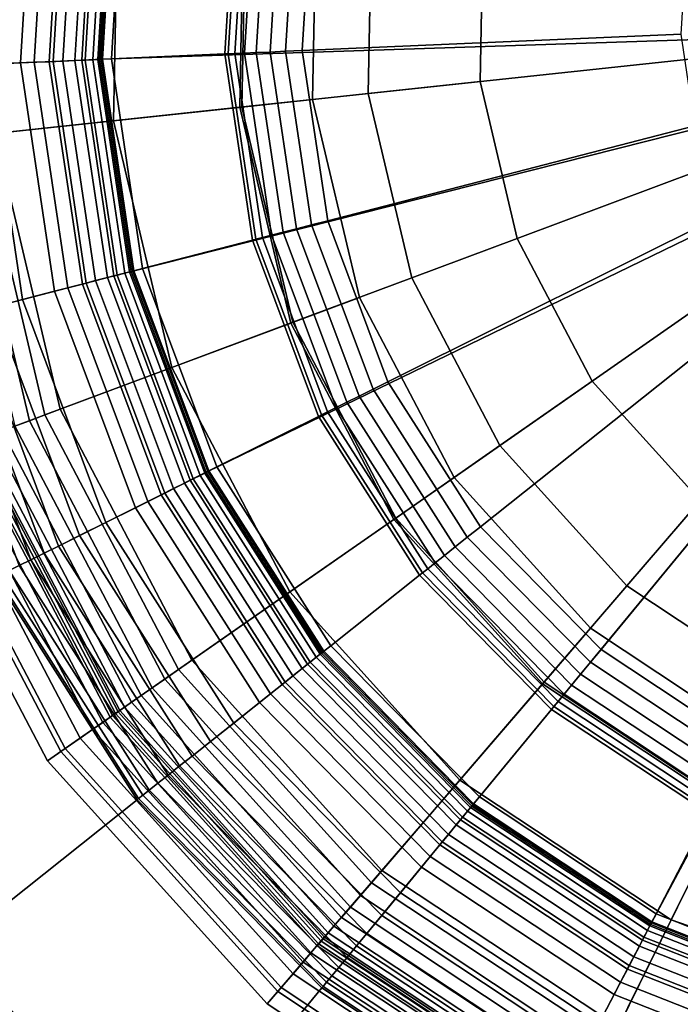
# Model space of a CAD drawing. Extents: x -43.1 to 43.1, y -41.3 to 41.3.
# Tile 295 of 656: x -6.1 to -5.5, y -18.6 to -17.7. Entities that reach past the tile are written whole.
import ezdxf

# ---------------------------------------------------------------- set-up
doc = ezdxf.new("R2010")
doc.units = 0
for name, color, linetype in [('LAMP', 7, 'CONTINUOUS'), ('LAMP_SUPPORT', 18, 'CONTINUOUS'), ('METAL_BASE', 254, 'CONTINUOUS')]:
    doc.layers.add(name, color=color, linetype=linetype)

msp = doc.modelspace()

# ---------------------------------------------------------------- linework, layer by layer
at = {"layer": 'LAMP'}
for points in [[(-5.8536, -17.5509, 49.367), (-5.8573, -17.7407, 49.367), (-5.1041, -17.6602, 49.367), (-5.8029, -17.368, 49.367)], [(-5.9254, -17.748, 49.8664), (-5.9215, -17.541, 49.8664), (-6.1638, -17.5057, 49.8588), (-6.1689, -17.774, 49.8588)], [(-6.1539, -17.7724, 52.2234), (-6.1488, -17.5079, 52.2234), (-6.0387, -17.5239, 52.3306), (-6.0432, -17.7606, 52.3306)], [(-6.0432, -17.7606, 52.3306), (-6.0387, -17.5239, 52.3306), (-5.9193, -17.5413, 52.4176), (-5.9233, -17.7478, 52.4176)], [(-5.8573, -17.7407, 49.367), (-5.8536, -17.5509, 49.367), (-5.9215, -17.541, 49.8664), (-5.9254, -17.748, 49.8664)], [(-5.9233, -17.7478, 52.4176), (-5.9193, -17.5413, 52.4176), (-5.802, -17.5584, 52.4759), (-5.8054, -17.7352, 52.4759)], [(-5.8054, -17.7352, 52.4759), (-5.802, -17.5584, 52.4759), (-5.698, -17.5736, 52.4972), (-5.7009, -17.724, 52.4972)], [(-5.7009, -17.724, 52.4972), (-5.698, -17.5736, 52.4972), (-5.1041, -17.6602, 52.4972), (-5.6663, -17.8704, 52.4972)], [(-5.8136, -17.9255, 49.367), (-5.7253, -18.0936, 49.367), (-5.1041, -17.6602, 49.367), (-5.8573, -17.7407, 49.367)], [(-5.598, -18.2345, 49.367), (-5.4397, -18.3393, 49.367), (-5.1041, -17.6602, 49.367), (-5.7253, -18.0936, 49.367)], [(-5.5964, -18.0036, 52.4972), (-5.6663, -17.8704, 52.4972), (-5.1041, -17.6602, 52.4972), (-5.4955, -18.1153, 52.4972)], [(-5.7648, -17.9072, 52.4759), (-5.8054, -17.7352, 52.4759), (-5.7009, -17.724, 52.4972), (-5.6663, -17.8704, 52.4972)], [(-5.8758, -17.9488, 52.4176), (-5.9233, -17.7478, 52.4176), (-5.8054, -17.7352, 52.4759), (-5.7648, -17.9072, 52.4759)], [(-5.8136, -17.9255, 49.367), (-5.8573, -17.7407, 49.367), (-5.9254, -17.748, 49.8664), (-5.8778, -17.9495, 49.8664)], [(-5.8778, -17.9495, 49.8664), (-5.9254, -17.748, 49.8664), (-6.1689, -17.774, 49.8588), (-6.1072, -18.0353, 49.8588)], [(-5.9887, -17.991, 52.3306), (-6.0432, -17.7606, 52.3306), (-5.9233, -17.7478, 52.4176), (-5.8758, -17.9488, 52.4176)], [(-6.093, -18.03, 52.2234), (-6.1539, -17.7724, 52.2234), (-6.0432, -17.7606, 52.3306), (-5.9887, -17.991, 52.3306)], [(-6.1779, -18.0617, 52.1042), (-6.244, -17.7821, 52.1042), (-6.1539, -17.7724, 52.2234), (-6.093, -18.03, 52.2234)], [(-6.1218, -18.0407, 49.8601), (-6.1845, -17.7757, 49.8601), (-6.1988, -17.7772, 49.8647), (-6.1353, -18.0458, 49.8647)], [(-6.1072, -18.0353, 49.8588), (-6.1689, -17.774, 49.8588), (-6.1845, -17.7757, 49.8601), (-6.1218, -18.0407, 49.8601)], [(-5.6826, -18.0638, 52.4759), (-5.7648, -17.9072, 52.4759), (-5.6663, -17.8704, 52.4972), (-5.5964, -18.0036, 52.4972)], [(-5.7798, -18.1316, 52.4176), (-5.8758, -17.9488, 52.4176), (-5.7648, -17.9072, 52.4759), (-5.6826, -18.0638, 52.4759)], [(-5.7253, -18.0936, 49.367), (-5.8136, -17.9255, 49.367), (-5.8778, -17.9495, 49.8664), (-5.7816, -18.1328, 49.8664)], [(-5.7816, -18.1328, 49.8664), (-5.8778, -17.9495, 49.8664), (-6.1072, -18.0353, 49.8588), (-5.9824, -18.2729, 49.8588)], [(-5.8787, -18.2006, 52.3306), (-5.9887, -17.991, 52.3306), (-5.8758, -17.9488, 52.4176), (-5.7798, -18.1316, 52.4176)], [(-5.97, -18.2643, 52.2234), (-6.093, -18.03, 52.2234), (-5.9887, -17.991, 52.3306), (-5.8787, -18.2006, 52.3306)], [(-5.5641, -18.195, 52.4759), (-5.6826, -18.0638, 52.4759), (-5.5964, -18.0036, 52.4972), (-5.4955, -18.1153, 52.4972)], [(-6.0443, -18.3161, 52.1042), (-6.1779, -18.0617, 52.1042), (-6.093, -18.03, 52.2234), (-5.97, -18.2643, 52.2234)], [(-5.9824, -18.2729, 49.8588), (-6.1072, -18.0353, 49.8588), (-6.1218, -18.0407, 49.8601), (-5.9952, -18.2819, 49.8601)], [(-6.007, -18.2901, 49.8647), (-6.1353, -18.0458, 49.8647), (-6.1473, -18.0503, 49.8722), (-6.0175, -18.2974, 49.8722)], [(-5.9952, -18.2819, 49.8601), (-6.1218, -18.0407, 49.8601), (-6.1353, -18.0458, 49.8647), (-6.007, -18.2901, 49.8647)], [(-6.0331, -18.3083, 49.8943), (-6.165, -18.0569, 49.8943), (-6.17, -18.0588, 49.9082), (-6.0374, -18.3113, 49.9082)], [(-6.0263, -18.3036, 49.8822), (-6.1573, -18.054, 49.8822), (-6.165, -18.0569, 49.8943), (-6.0331, -18.3083, 49.8943)], [(-6.0175, -18.2974, 49.8722), (-6.1473, -18.0503, 49.8722), (-6.1573, -18.054, 49.8822), (-6.0263, -18.3036, 49.8822)], [(-6.0924, -18.3497, 51.9815), (-6.2328, -18.0822, 51.9815), (-6.1779, -18.0617, 52.1042), (-6.0443, -18.3161, 52.1042)], [(-6.0533, -18.3224, 50.7202), (-6.1882, -18.0656, 50.7202), (-6.1989, -18.0696, 51.0232), (-6.0627, -18.329, 51.0232)], [(-6.0463, -18.3175, 50.4272), (-6.1801, -18.0626, 50.4272), (-6.1882, -18.0656, 50.7202), (-6.0533, -18.3224, 50.7202)], [(-6.0415, -18.3142, 50.1573), (-6.1747, -18.0605, 50.1573), (-6.1801, -18.0626, 50.4272), (-6.0463, -18.3175, 50.4272)], [(-6.039, -18.3124, 49.9233), (-6.1718, -18.0594, 49.9233), (-6.1747, -18.0605, 50.1573), (-6.0415, -18.3142, 50.1573)], [(-6.0374, -18.3113, 49.9082), (-6.17, -18.0588, 49.9082), (-6.1718, -18.0594, 49.9233), (-6.039, -18.3124, 49.9233)], [(-5.6413, -18.2848, 52.4176), (-5.7798, -18.1316, 52.4176), (-5.6826, -18.0638, 52.4759), (-5.5641, -18.195, 52.4759)], [(-6.0744, -18.3371, 51.3235), (-6.2123, -18.0746, 51.3235), (-6.2283, -18.0806, 51.6079), (-6.0885, -18.3469, 51.6079)], [(-6.0627, -18.329, 51.0232), (-6.1989, -18.0696, 51.0232), (-6.2123, -18.0746, 51.3235), (-6.0744, -18.3371, 51.3235)], [(-6.0885, -18.3469, 51.6079), (-6.2283, -18.0806, 51.6079), (-6.2471, -18.0876, 51.8637), (-6.1049, -18.3584, 51.8637)], [(-6.1049, -18.3584, 51.8637), (-6.2471, -18.0876, 51.8637), (-6.2328, -18.0822, 51.9815), (-6.0924, -18.3497, 51.9815)], [(-5.598, -18.2345, 49.367), (-5.7253, -18.0936, 49.367), (-5.7816, -18.1328, 49.8664), (-5.6428, -18.2864, 49.8664)], [(-5.4166, -18.2925, 52.4759), (-5.5641, -18.195, 52.4759), (-5.4955, -18.1153, 52.4972), (-5.3701, -18.1983, 52.4972)], [(-5.6428, -18.2864, 49.8664), (-5.7816, -18.1328, 49.8664), (-5.9824, -18.2729, 49.8588), (-5.8024, -18.4721, 49.8588)], [(-5.72, -18.3762, 52.3306), (-5.8787, -18.2006, 52.3306), (-5.7798, -18.1316, 52.4176), (-5.6413, -18.2848, 52.4176)], [(-5.4691, -18.3988, 52.4176), (-5.6413, -18.2848, 52.4176), (-5.5641, -18.195, 52.4759), (-5.4166, -18.2925, 52.4759)], [(-5.7926, -18.4606, 52.2234), (-5.97, -18.2643, 52.2234), (-5.8787, -18.2006, 52.3306), (-5.72, -18.3762, 52.3306)], [(-5.4397, -18.3393, 49.367), (-5.598, -18.2345, 49.367), (-5.6428, -18.2864, 49.8664), (-5.4701, -18.4007, 49.8664)], [(-5.8517, -18.5293, 52.1042), (-6.0443, -18.3161, 52.1042), (-5.97, -18.2643, 52.2234), (-5.7926, -18.4606, 52.2234)], [(-5.8024, -18.4721, 49.8588), (-5.9824, -18.2729, 49.8588), (-5.9952, -18.2819, 49.8601), (-5.8126, -18.4839, 49.8601)], [(-5.8126, -18.4839, 49.8601), (-5.9952, -18.2819, 49.8601), (-6.007, -18.2901, 49.8647), (-5.822, -18.4949, 49.8647)], [(-5.4701, -18.4007, 49.8664), (-5.6428, -18.2864, 49.8664), (-5.8024, -18.4721, 49.8588), (-5.5786, -18.6202, 49.8588)], [(-5.5226, -18.5069, 52.3306), (-5.72, -18.3762, 52.3306), (-5.6413, -18.2848, 52.4176), (-5.4691, -18.3988, 52.4176)], [(-5.822, -18.4949, 49.8647), (-6.007, -18.2901, 49.8647), (-6.0175, -18.2974, 49.8722), (-5.8304, -18.5046, 49.8722)], [(-5.8374, -18.5127, 49.8822), (-6.0263, -18.3036, 49.8822), (-6.0331, -18.3083, 49.8943), (-5.8427, -18.5189, 49.8943)], [(-5.8304, -18.5046, 49.8722), (-6.0175, -18.2974, 49.8722), (-6.0263, -18.3036, 49.8822), (-5.8374, -18.5127, 49.8822)], [(-5.8494, -18.5268, 50.1573), (-6.0415, -18.3142, 50.1573), (-6.0463, -18.3175, 50.4272), (-5.8532, -18.5312, 50.4272)], [(-5.8475, -18.5244, 49.9233), (-6.039, -18.3124, 49.9233), (-6.0415, -18.3142, 50.1573), (-5.8494, -18.5268, 50.1573)], [(-5.8462, -18.523, 49.9082), (-6.0374, -18.3113, 49.9082), (-6.039, -18.3124, 49.9233), (-5.8475, -18.5244, 49.9233)], [(-5.8427, -18.5189, 49.8943), (-6.0331, -18.3083, 49.8943), (-6.0374, -18.3113, 49.9082), (-5.8462, -18.523, 49.9082)], [(-5.8899, -18.5738, 51.9815), (-6.0924, -18.3497, 51.9815), (-6.0443, -18.3161, 52.1042), (-5.8517, -18.5293, 52.1042)], [(-5.8589, -18.5377, 50.7202), (-6.0533, -18.3224, 50.7202), (-6.0627, -18.329, 51.0232), (-5.8663, -18.5463, 51.0232)], [(-5.8532, -18.5312, 50.4272), (-6.0463, -18.3175, 50.4272), (-6.0533, -18.3224, 50.7202), (-5.8589, -18.5377, 50.7202)], [(-5.8663, -18.5463, 51.0232), (-6.0627, -18.329, 51.0232), (-6.0744, -18.3371, 51.3235), (-5.8756, -18.5572, 51.3235)], [(-5.8756, -18.5572, 51.3235), (-6.0744, -18.3371, 51.3235), (-6.0885, -18.3469, 51.6079), (-5.8868, -18.5701, 51.6079)], [(-5.8868, -18.5701, 51.6079), (-6.0885, -18.3469, 51.6079), (-6.1049, -18.3584, 51.8637), (-5.8998, -18.5853, 51.8637)], [(-5.8998, -18.5853, 51.8637), (-6.1049, -18.3584, 51.8637), (-6.0924, -18.3497, 51.9815), (-5.8899, -18.5738, 51.9815)], [(-5.5719, -18.6067, 52.2234), (-5.7926, -18.4606, 52.2234), (-5.72, -18.3762, 52.3306), (-5.5226, -18.5069, 52.3306)], [(-5.2745, -18.4685, 49.8664), (-5.4701, -18.4007, 49.8664), (-5.5786, -18.6202, 49.8588), (-5.3249, -18.7081, 49.8588)], [(-5.2989, -18.5844, 52.3306), (-5.5226, -18.5069, 52.3306), (-5.4691, -18.3988, 52.4176), (-5.274, -18.4664, 52.4176)], [(-5.612, -18.6879, 52.1042), (-5.8517, -18.5293, 52.1042), (-5.7926, -18.4606, 52.2234), (-5.5719, -18.6067, 52.2234)], [(-5.5786, -18.6202, 49.8588), (-5.8024, -18.4721, 49.8588), (-5.8126, -18.4839, 49.8601), (-5.5855, -18.6343, 49.8601)], [(-5.5855, -18.6343, 49.8601), (-5.8126, -18.4839, 49.8601), (-5.822, -18.4949, 49.8647), (-5.5919, -18.6472, 49.8647)], [(-5.5919, -18.6472, 49.8647), (-5.822, -18.4949, 49.8647), (-5.8304, -18.5046, 49.8722), (-5.5976, -18.6587, 49.8722)], [(-5.5976, -18.6587, 49.8722), (-5.8304, -18.5046, 49.8722), (-5.8374, -18.5127, 49.8822), (-5.6023, -18.6683, 49.8822)], [(-5.3218, -18.6933, 52.2234), (-5.5719, -18.6067, 52.2234), (-5.5226, -18.5069, 52.3306), (-5.2989, -18.5844, 52.3306)], [(-5.6023, -18.6683, 49.8822), (-5.8374, -18.5127, 49.8822), (-5.8427, -18.5189, 49.8943), (-5.606, -18.6756, 49.8943)], [(-5.6105, -18.6849, 50.1573), (-5.8494, -18.5268, 50.1573), (-5.8532, -18.5312, 50.4272), (-5.6131, -18.6901, 50.4272)], [(-5.6092, -18.6821, 49.9233), (-5.8475, -18.5244, 49.9233), (-5.8494, -18.5268, 50.1573), (-5.6105, -18.6849, 50.1573)], [(-5.6083, -18.6804, 49.9082), (-5.8462, -18.523, 49.9082), (-5.8475, -18.5244, 49.9233), (-5.6092, -18.6821, 49.9233)], [(-5.606, -18.6756, 49.8943), (-5.8427, -18.5189, 49.8943), (-5.8462, -18.523, 49.9082), (-5.6083, -18.6804, 49.9082)], [(-5.638, -18.7405, 51.9815), (-5.8899, -18.5738, 51.9815), (-5.8517, -18.5293, 52.1042), (-5.612, -18.6879, 52.1042)], [(-5.6131, -18.6901, 50.4272), (-5.8532, -18.5312, 50.4272), (-5.8589, -18.5377, 50.7202), (-5.6169, -18.6978, 50.7202)], [(-5.6169, -18.6978, 50.7202), (-5.8589, -18.5377, 50.7202), (-5.8663, -18.5463, 51.0232), (-5.622, -18.708, 51.0232)], [(-5.622, -18.708, 51.0232), (-5.8663, -18.5463, 51.0232), (-5.8756, -18.5572, 51.3235), (-5.6283, -18.7208, 51.3235)], [(-5.6283, -18.7208, 51.3235), (-5.8756, -18.5572, 51.3235), (-5.8868, -18.5701, 51.6079), (-5.6359, -18.7362, 51.6079)], [(-5.6359, -18.7362, 51.6079), (-5.8868, -18.5701, 51.6079), (-5.8998, -18.5853, 51.8637), (-5.6448, -18.7542, 51.8637)], [(-5.6448, -18.7542, 51.8637), (-5.8998, -18.5853, 51.8637), (-5.8899, -18.5738, 51.9815), (-5.638, -18.7405, 51.9815)]]:
    msp.add_3dface(points, dxfattribs=at)
at = {"layer": 'LAMP_SUPPORT'}
for points in [[(-5.1194, -17.6484, 48.7749), (-5.1209, -17.6722, 48.7749), (-5.9891, -17.3111, 48.7749), (-5.8968, -17.1338, 48.7749)], [(-5.1209, -17.6722, 48.7749), (-6.0547, -17.7032, 48.7749), (-6.0425, -17.5037, 48.7749), (-5.9891, -17.3111, 48.7749)], [(-6.1042, -17.4934, 49.7394), (-6.1173, -17.706, 49.7394), (-6.2104, -17.71, 49.7394), (-6.1962, -17.478, 49.7394)], [(-6.1474, -17.4862, 46.1378), (-6.161, -17.7079, 46.1378), (-6.1302, -17.7065, 46.1302), (-6.117, -17.4913, 46.1302)], [(-6.117, -17.4913, 46.1302), (-6.1302, -17.7065, 46.1302), (-6.0996, -17.7052, 46.1202), (-6.0868, -17.4963, 46.1202)], [(-6.0905, -17.4957, 49.7378), (-6.1033, -17.7054, 49.7378), (-6.1173, -17.706, 49.7394), (-6.1042, -17.4934, 49.7394)], [(-6.0778, -17.4978, 49.7333), (-6.0905, -17.7048, 49.7333), (-6.1033, -17.7054, 49.7378), (-6.0905, -17.4957, 49.7378)], [(-6.0868, -17.4963, 46.1202), (-6.0996, -17.7052, 46.1202), (-6.0729, -17.704, 46.1081), (-6.0605, -17.5007, 46.1081)], [(-6.0667, -17.4997, 49.7261), (-6.0792, -17.7043, 49.7261), (-6.0905, -17.7048, 49.7333), (-6.0778, -17.4978, 49.7333)], [(-6.0574, -17.5012, 49.7167), (-6.0698, -17.7039, 49.7167), (-6.0792, -17.7043, 49.7261), (-6.0667, -17.4997, 49.7261)], [(-6.0605, -17.5007, 46.1081), (-6.0729, -17.704, 46.1081), (-6.0536, -17.7032, 46.0942), (-6.0414, -17.5039, 46.0942)], [(-6.0503, -17.5024, 49.7054), (-6.0626, -17.7036, 49.7054), (-6.0698, -17.7039, 49.7167), (-6.0574, -17.5012, 49.7167)], [(-6.0457, -17.5032, 49.6925), (-6.058, -17.7034, 49.6925), (-6.0626, -17.7036, 49.7054), (-6.0503, -17.5024, 49.7054)], [(-6.0441, -17.5035, 49.6786), (-6.0563, -17.7033, 49.6786), (-6.058, -17.7034, 49.6925), (-6.0457, -17.5032, 49.6925)], [(-6.0425, -17.5037, 48.7749), (-6.0547, -17.7032, 48.7749), (-6.0563, -17.7033, 49.6786), (-6.0441, -17.5035, 49.6786)], [(-6.0414, -17.5039, 46.0942), (-6.0536, -17.7032, 46.0942), (-6.0452, -17.7028, 46.0789), (-6.0332, -17.5053, 46.0789)], [(-6.0332, -17.5053, 46.0789), (-6.0452, -17.7028, 46.0789), (-5.9394, -17.6982, 45.0568), (-5.9286, -17.5228, 45.0568)], [(-5.9286, -17.5228, 45.0568), (-5.9394, -17.6982, 45.0568), (-5.9361, -17.6981, 45.0415), (-5.9254, -17.5233, 45.0415)], [(-5.9254, -17.5233, 45.0415), (-5.9361, -17.6981, 45.0415), (-5.9298, -17.6978, 45.0276), (-5.9192, -17.5244, 45.0276)], [(-5.9192, -17.5244, 45.0276), (-5.9298, -17.6978, 45.0276), (-5.921, -17.6974, 45.0155), (-5.9105, -17.5258, 45.0155)], [(-5.9105, -17.5258, 45.0155), (-5.921, -17.6974, 45.0155), (-5.9099, -17.6969, 45.0055), (-5.8995, -17.5277, 45.0055)], [(-5.8995, -17.5277, 45.0055), (-5.9099, -17.6969, 45.0055), (-5.8969, -17.6964, 44.9979), (-5.8868, -17.5298, 44.9979)], [(-5.8868, -17.5298, 44.9979), (-5.8969, -17.6964, 44.9979), (-5.8825, -17.6957, 44.9931), (-5.8725, -17.5322, 44.9931)], [(-5.8725, -17.5322, 44.9931), (-5.8825, -17.6957, 44.9931), (-5.867, -17.695, 44.9914), (-5.8572, -17.5347, 44.9914)], [(-5.8572, -17.5347, 44.9914), (-5.867, -17.695, 44.9914), (-5.5132, -17.6796, 44.9914), (-5.5079, -17.5932, 44.9914)], [(-5.1209, -17.6722, 48.7749), (-6.0251, -17.9009, 48.7749), (-6.0547, -17.7032, 48.7749)], [(-5.1209, -17.6722, 48.7749), (-5.1147, -17.68, 48.7749), (-5.9551, -18.0881, 48.7749), (-6.0251, -17.9009, 48.7749)], [(-5.1147, -17.68, 48.7749), (-5.7077, -18.3993, 48.7749), (-5.8477, -18.2567, 48.7749), (-5.9551, -18.0881, 48.7749)], [(-5.867, -17.695, 44.9914), (-5.8432, -17.8539, 44.9914), (-5.5004, -17.7652, 44.9914), (-5.5132, -17.6796, 44.9914)], [(-5.1147, -17.68, 48.7749), (-5.101, -17.6854, 48.7749), (-5.541, -18.5096, 48.7749), (-5.7077, -18.3993, 48.7749)], [(-5.101, -17.6854, 48.7749), (-5.1579, -18.6158, 48.7749), (-5.355, -18.5829, 48.7749), (-5.541, -18.5096, 48.7749)], [(-6.0452, -17.7028, 46.0789), (-6.016, -17.8986, 46.0789), (-5.9134, -17.872, 45.0568), (-5.9394, -17.6982, 45.0568)], [(-5.9394, -17.6982, 45.0568), (-5.9134, -17.872, 45.0568), (-5.9102, -17.8712, 45.0415), (-5.9361, -17.6981, 45.0415)], [(-5.9361, -17.6981, 45.0415), (-5.9102, -17.8712, 45.0415), (-5.9042, -17.8696, 45.0276), (-5.9298, -17.6978, 45.0276)], [(-5.9298, -17.6978, 45.0276), (-5.9042, -17.8696, 45.0276), (-5.8956, -17.8674, 45.0155), (-5.921, -17.6974, 45.0155)], [(-5.921, -17.6974, 45.0155), (-5.8956, -17.8674, 45.0155), (-5.8848, -17.8646, 45.0055), (-5.9099, -17.6969, 45.0055)], [(-5.9099, -17.6969, 45.0055), (-5.8848, -17.8646, 45.0055), (-5.8723, -17.8614, 44.9979), (-5.8969, -17.6964, 44.9979)], [(-5.8969, -17.6964, 44.9979), (-5.8723, -17.8614, 44.9979), (-5.8583, -17.8578, 44.9931), (-5.8825, -17.6957, 44.9931)], [(-5.8825, -17.6957, 44.9931), (-5.8583, -17.8578, 44.9931), (-5.8432, -17.8539, 44.9914), (-5.867, -17.695, 44.9914)], [(-6.1173, -17.706, 49.7394), (-6.0858, -17.9166, 49.7394), (-6.1761, -17.9399, 49.7394), (-6.2104, -17.71, 49.7394)], [(-6.1885, -17.7091, 46.1425), (-6.1548, -17.9345, 46.1425), (-6.1282, -17.9276, 46.1378), (-6.161, -17.7079, 46.1378)], [(-6.161, -17.7079, 46.1378), (-6.1282, -17.9276, 46.1378), (-6.0983, -17.9198, 46.1302), (-6.1302, -17.7065, 46.1302)], [(-6.1302, -17.7065, 46.1302), (-6.0983, -17.9198, 46.1302), (-6.0687, -17.9122, 46.1202), (-6.0996, -17.7052, 46.1202)], [(-6.1033, -17.7054, 49.7378), (-6.0723, -17.9131, 49.7378), (-6.0858, -17.9166, 49.7394), (-6.1173, -17.706, 49.7394)], [(-6.0905, -17.7048, 49.7333), (-6.0599, -17.9099, 49.7333), (-6.0723, -17.9131, 49.7378), (-6.1033, -17.7054, 49.7378)], [(-6.0996, -17.7052, 46.1202), (-6.0687, -17.9122, 46.1202), (-6.0428, -17.9055, 46.1081), (-6.0729, -17.704, 46.1081)], [(-6.0792, -17.7043, 49.7261), (-6.0489, -17.9071, 49.7261), (-6.0599, -17.9099, 49.7333), (-6.0905, -17.7048, 49.7333)], [(-6.0698, -17.7039, 49.7167), (-6.0398, -17.9047, 49.7167), (-6.0489, -17.9071, 49.7261), (-6.0792, -17.7043, 49.7261)], [(-6.0729, -17.704, 46.1081), (-6.0428, -17.9055, 46.1081), (-6.0241, -17.9006, 46.0942), (-6.0536, -17.7032, 46.0942)], [(-6.0626, -17.7036, 49.7054), (-6.0328, -17.9029, 49.7054), (-6.0398, -17.9047, 49.7167), (-6.0698, -17.7039, 49.7167)], [(-6.058, -17.7034, 49.6925), (-6.0283, -17.9017, 49.6925), (-6.0328, -17.9029, 49.7054), (-6.0626, -17.7036, 49.7054)], [(-6.0563, -17.7033, 49.6786), (-6.0268, -17.9013, 49.6786), (-6.0283, -17.9017, 49.6925), (-6.058, -17.7034, 49.6925)], [(-6.0547, -17.7032, 48.7749), (-6.0251, -17.9009, 48.7749), (-6.0268, -17.9013, 49.6786), (-6.0563, -17.7033, 49.6786)], [(-6.0536, -17.7032, 46.0942), (-6.0241, -17.9006, 46.0942), (-6.016, -17.8986, 46.0789), (-6.0452, -17.7028, 46.0789)], [(-5.8432, -17.8539, 44.9914), (-5.787, -18.0043, 44.9914), (-5.4701, -17.8463, 44.9914), (-5.5004, -17.7652, 44.9914)], [(-5.787, -18.0043, 44.9914), (-5.7007, -18.1398, 44.9914), (-5.4236, -17.9193, 44.9914), (-5.4701, -17.8463, 44.9914)], [(-5.8583, -17.8578, 44.9931), (-5.8009, -18.0112, 44.9931), (-5.787, -18.0043, 44.9914), (-5.8432, -17.8539, 44.9914)], [(-5.8956, -17.8674, 45.0155), (-5.8354, -18.0284, 45.0155), (-5.8254, -18.0235, 45.0055), (-5.8848, -17.8646, 45.0055)], [(-5.8848, -17.8646, 45.0055), (-5.8254, -18.0235, 45.0055), (-5.8138, -18.0177, 44.9979), (-5.8723, -17.8614, 44.9979)], [(-5.8723, -17.8614, 44.9979), (-5.8138, -18.0177, 44.9979), (-5.8009, -18.0112, 44.9931), (-5.8583, -17.8578, 44.9931)], [(-6.016, -17.8986, 46.0789), (-5.9467, -18.0839, 46.0789), (-5.8518, -18.0366, 45.0568), (-5.9134, -17.872, 45.0568)], [(-5.9134, -17.872, 45.0568), (-5.8518, -18.0366, 45.0568), (-5.8489, -18.0352, 45.0415), (-5.9102, -17.8712, 45.0415)], [(-5.9102, -17.8712, 45.0415), (-5.8489, -18.0352, 45.0415), (-5.8433, -18.0324, 45.0276), (-5.9042, -17.8696, 45.0276)], [(-5.9042, -17.8696, 45.0276), (-5.8433, -18.0324, 45.0276), (-5.8354, -18.0284, 45.0155), (-5.8956, -17.8674, 45.0155)], [(-6.0428, -17.9055, 46.1081), (-5.9715, -18.0963, 46.1081), (-5.9542, -18.0876, 46.0942), (-6.0241, -17.9006, 46.0942)], [(-6.0268, -17.9013, 49.6786), (-5.9566, -18.0889, 49.6786), (-5.9581, -18.0896, 49.6925), (-6.0283, -17.9017, 49.6925)], [(-6.0251, -17.9009, 48.7749), (-5.9551, -18.0881, 48.7749), (-5.9566, -18.0889, 49.6786), (-6.0268, -17.9013, 49.6786)], [(-6.0241, -17.9006, 46.0942), (-5.9542, -18.0876, 46.0942), (-5.9467, -18.0839, 46.0789), (-6.016, -17.8986, 46.0789)], [(-6.0599, -17.9099, 49.7333), (-5.9872, -18.1041, 49.7333), (-5.9987, -18.1099, 49.7378), (-6.0723, -17.9131, 49.7378)], [(-6.0687, -17.9122, 46.1202), (-5.9954, -18.1082, 46.1202), (-5.9715, -18.0963, 46.1081), (-6.0428, -17.9055, 46.1081)], [(-6.0489, -17.9071, 49.7261), (-5.9771, -18.0991, 49.7261), (-5.9872, -18.1041, 49.7333), (-6.0599, -17.9099, 49.7333)], [(-6.0398, -17.9047, 49.7167), (-5.9687, -18.0949, 49.7167), (-5.9771, -18.0991, 49.7261), (-6.0489, -17.9071, 49.7261)], [(-6.0328, -17.9029, 49.7054), (-5.9622, -18.0917, 49.7054), (-5.9687, -18.0949, 49.7167), (-6.0398, -17.9047, 49.7167)], [(-6.0283, -17.9017, 49.6925), (-5.9581, -18.0896, 49.6925), (-5.9622, -18.0917, 49.7054), (-6.0328, -17.9029, 49.7054)], [(-6.0858, -17.9166, 49.7394), (-6.0112, -18.1161, 49.7394), (-6.0946, -18.1577, 49.7394), (-6.1761, -17.9399, 49.7394)], [(-6.1282, -17.9276, 46.1378), (-6.0504, -18.1356, 46.1378), (-6.0228, -18.1219, 46.1302), (-6.0983, -17.9198, 46.1302)], [(-6.0983, -17.9198, 46.1302), (-6.0228, -18.1219, 46.1302), (-5.9954, -18.1082, 46.1202), (-6.0687, -17.9122, 46.1202)], [(-6.0723, -17.9131, 49.7378), (-5.9987, -18.1099, 49.7378), (-6.0112, -18.1161, 49.7394), (-6.0858, -17.9166, 49.7394)], [(-5.7007, -18.1398, 44.9914), (-5.5881, -18.2543, 44.9914), (-5.3629, -17.981, 44.9914), (-5.4236, -17.9193, 44.9914)], [(-6.1548, -17.9345, 46.1425), (-6.075, -18.1479, 46.1425), (-6.0504, -18.1356, 46.1378), (-6.1282, -17.9276, 46.1378)], [(-6.1761, -17.9399, 46.1442), (-6.0946, -18.1577, 46.1442), (-6.075, -18.1479, 46.1425), (-6.1548, -17.9345, 46.1425)], [(-6.2158, -17.9502, 46.1587), (-6.1314, -18.176, 46.1587), (-6.1205, -18.1706, 46.1509), (-6.204, -17.9472, 46.1509)], [(-6.204, -17.9472, 49.7328), (-6.1205, -18.1706, 49.7328), (-6.1314, -18.176, 49.725), (-6.2158, -17.9502, 49.725)], [(-6.204, -17.9472, 46.1509), (-6.1205, -18.1706, 46.1509), (-6.1081, -18.1644, 46.146), (-6.1906, -17.9437, 46.146)], [(-6.1906, -17.9437, 49.7377), (-6.1081, -18.1644, 49.7377), (-6.1205, -18.1706, 49.7328), (-6.204, -17.9472, 49.7328)], [(-6.1906, -17.9437, 46.146), (-6.1081, -18.1644, 46.146), (-6.0946, -18.1577, 46.1442), (-6.1761, -17.9399, 46.1442)], [(-6.1761, -17.9399, 49.7394), (-6.0946, -18.1577, 49.7394), (-6.1081, -18.1644, 49.7377), (-6.1906, -17.9437, 49.7377)], [(-5.5881, -18.2543, 44.9914), (-5.4542, -18.3429, 44.9914), (-5.2907, -18.0288, 44.9914), (-5.3629, -17.981, 44.9914)], [(-5.8138, -18.0177, 44.9979), (-5.7242, -18.1584, 44.9979), (-5.7129, -18.1494, 44.9931), (-5.8009, -18.0112, 44.9931)], [(-5.8009, -18.0112, 44.9931), (-5.7129, -18.1494, 44.9931), (-5.7007, -18.1398, 44.9914), (-5.787, -18.0043, 44.9914)], [(-5.8254, -18.0235, 45.0055), (-5.7343, -18.1665, 45.0055), (-5.7242, -18.1584, 44.9979), (-5.8138, -18.0177, 44.9979)], [(-5.8433, -18.0324, 45.0276), (-5.7499, -18.1789, 45.0276), (-5.743, -18.1734, 45.0155), (-5.8354, -18.0284, 45.0155)], [(-5.8354, -18.0284, 45.0155), (-5.743, -18.1734, 45.0155), (-5.7343, -18.1665, 45.0055), (-5.8254, -18.0235, 45.0055)], [(-5.9467, -18.0839, 46.0789), (-5.8404, -18.2508, 46.0789), (-5.7574, -18.1849, 45.0568), (-5.8518, -18.0366, 45.0568)], [(-5.8518, -18.0366, 45.0568), (-5.7574, -18.1849, 45.0568), (-5.7549, -18.1828, 45.0415), (-5.8489, -18.0352, 45.0415)], [(-5.8489, -18.0352, 45.0415), (-5.7549, -18.1828, 45.0415), (-5.7499, -18.1789, 45.0276), (-5.8433, -18.0324, 45.0276)], [(-5.9542, -18.0876, 46.0942), (-5.8469, -18.256, 46.0942), (-5.8404, -18.2508, 46.0789), (-5.9467, -18.0839, 46.0789)], [(-5.9715, -18.0963, 46.1081), (-5.862, -18.2681, 46.1081), (-5.8469, -18.256, 46.0942), (-5.9542, -18.0876, 46.0942)], [(-5.9622, -18.0917, 49.7054), (-5.8539, -18.2616, 49.7054), (-5.8596, -18.2661, 49.7167), (-5.9687, -18.0949, 49.7167)], [(-5.9581, -18.0896, 49.6925), (-5.8503, -18.2588, 49.6925), (-5.8539, -18.2616, 49.7054), (-5.9622, -18.0917, 49.7054)], [(-5.9566, -18.0889, 49.6786), (-5.8491, -18.2578, 49.6786), (-5.8503, -18.2588, 49.6925), (-5.9581, -18.0896, 49.6925)], [(-5.9551, -18.0881, 48.7749), (-5.8477, -18.2567, 48.7749), (-5.8491, -18.2578, 49.6786), (-5.9566, -18.0889, 49.6786)], [(-5.9954, -18.1082, 46.1202), (-5.8829, -18.2847, 46.1202), (-5.862, -18.2681, 46.1081), (-5.9715, -18.0963, 46.1081)], [(-5.9771, -18.0991, 49.7261), (-5.867, -18.272, 49.7261), (-5.8758, -18.279, 49.7333), (-5.9872, -18.1041, 49.7333)], [(-5.9687, -18.0949, 49.7167), (-5.8596, -18.2661, 49.7167), (-5.867, -18.272, 49.7261), (-5.9771, -18.0991, 49.7261)], [(-6.0228, -18.1219, 46.1302), (-5.9069, -18.3038, 46.1302), (-5.8829, -18.2847, 46.1202), (-5.9954, -18.1082, 46.1202)], [(-5.9987, -18.1099, 49.7378), (-5.8858, -18.287, 49.7378), (-5.8968, -18.2957, 49.7394), (-6.0112, -18.1161, 49.7394)], [(-5.9872, -18.1041, 49.7333), (-5.8758, -18.279, 49.7333), (-5.8858, -18.287, 49.7378), (-5.9987, -18.1099, 49.7378)], [(-6.0112, -18.1161, 49.7394), (-5.8968, -18.2957, 49.7394), (-5.9697, -18.3538, 49.7394), (-6.0946, -18.1577, 49.7394)], [(-6.0504, -18.1356, 46.1378), (-5.931, -18.323, 46.1378), (-5.9069, -18.3038, 46.1302), (-6.0228, -18.1219, 46.1302)], [(-6.075, -18.1479, 46.1425), (-5.9526, -18.3401, 46.1425), (-5.931, -18.323, 46.1378), (-6.0504, -18.1356, 46.1378)], [(-5.7129, -18.1494, 44.9931), (-5.598, -18.2663, 44.9931), (-5.5881, -18.2543, 44.9914), (-5.7007, -18.1398, 44.9914)], [(-6.0946, -18.1577, 46.1442), (-5.9697, -18.3538, 46.1442), (-5.9526, -18.3401, 46.1425), (-6.075, -18.1479, 46.1425)], [(-5.7242, -18.1584, 44.9979), (-5.6072, -18.2775, 44.9979), (-5.598, -18.2663, 44.9931), (-5.7129, -18.1494, 44.9931)], [(-6.1081, -18.1644, 46.146), (-5.9815, -18.3631, 46.146), (-5.9697, -18.3538, 46.1442), (-6.0946, -18.1577, 46.1442)], [(-6.0946, -18.1577, 49.7394), (-5.9697, -18.3538, 49.7394), (-5.9815, -18.3631, 49.7377), (-6.1081, -18.1644, 49.7377)], [(-5.7343, -18.1665, 45.0055), (-5.6155, -18.2875, 45.0055), (-5.6072, -18.2775, 44.9979), (-5.7242, -18.1584, 44.9979)], [(-6.1205, -18.1706, 46.1509), (-5.9923, -18.3717, 46.1509), (-5.9815, -18.3631, 46.146), (-6.1081, -18.1644, 46.146)], [(-6.1081, -18.1644, 49.7377), (-5.9815, -18.3631, 49.7377), (-5.9923, -18.3717, 49.7328), (-6.1205, -18.1706, 49.7328)], [(-5.743, -18.1734, 45.0155), (-5.6225, -18.296, 45.0155), (-5.6155, -18.2875, 45.0055), (-5.7343, -18.1665, 45.0055)], [(-6.1405, -18.1806, 46.1688), (-6.0098, -18.3856, 46.1688), (-6.0019, -18.3793, 46.1587), (-6.1314, -18.176, 46.1587)], [(-6.1314, -18.176, 49.725), (-6.0019, -18.3793, 49.725), (-6.0098, -18.3856, 49.7148), (-6.1405, -18.1806, 49.7148)], [(-6.1314, -18.176, 46.1587), (-6.0019, -18.3793, 46.1587), (-5.9923, -18.3717, 46.1509), (-6.1205, -18.1706, 46.1509)], [(-6.1205, -18.1706, 49.7328), (-5.9923, -18.3717, 49.7328), (-6.0019, -18.3793, 49.725), (-6.1314, -18.176, 49.725)], [(-5.7499, -18.1789, 45.0276), (-5.6282, -18.3029, 45.0276), (-5.6225, -18.296, 45.0155), (-5.743, -18.1734, 45.0155)], [(-6.1534, -18.187, 46.2099), (-6.0211, -18.3946, 46.2099), (-6.0198, -18.3936, 46.1948), (-6.1519, -18.1862, 46.1948)], [(-6.1519, -18.1862, 49.6888), (-6.0198, -18.3936, 49.6888), (-6.0211, -18.3946, 49.6738), (-6.1534, -18.187, 49.6738)], [(-6.1519, -18.1862, 46.1948), (-6.0198, -18.3936, 46.1948), (-6.0159, -18.3905, 46.181), (-6.1474, -18.184, 46.181)], [(-6.1474, -18.184, 49.7026), (-6.0159, -18.3905, 49.7026), (-6.0198, -18.3936, 49.6888), (-6.1519, -18.1862, 49.6888)], [(-6.1474, -18.184, 46.181), (-6.0159, -18.3905, 46.181), (-6.0098, -18.3856, 46.1688), (-6.1405, -18.1806, 46.1688)], [(-6.1405, -18.1806, 49.7148), (-6.0098, -18.3856, 49.7148), (-6.0159, -18.3905, 49.7026), (-6.1474, -18.184, 49.7026)], [(-5.8404, -18.2508, 46.0789), (-5.7016, -18.392, 46.0789), (-5.6342, -18.3102, 45.0568), (-5.7574, -18.1849, 45.0568)], [(-5.7574, -18.1849, 45.0568), (-5.6342, -18.3102, 45.0568), (-5.6321, -18.3077, 45.0415), (-5.7549, -18.1828, 45.0415)], [(-5.7549, -18.1828, 45.0415), (-5.6321, -18.3077, 45.0415), (-5.6282, -18.3029, 45.0276), (-5.7499, -18.1789, 45.0276)], [(-6.1534, -18.187, 49.6738), (-6.0211, -18.3946, 49.6738), (-6.0211, -18.3946, 46.2099), (-6.1534, -18.187, 46.2099)], [(-5.8469, -18.256, 46.0942), (-5.707, -18.3984, 46.0942), (-5.7016, -18.392, 46.0789), (-5.8404, -18.2508, 46.0789)], [(-5.862, -18.2681, 46.1081), (-5.7192, -18.4133, 46.1081), (-5.707, -18.3984, 46.0942), (-5.8469, -18.256, 46.0942)], [(-5.8503, -18.2588, 49.6925), (-5.7098, -18.4018, 49.6925), (-5.7127, -18.4054, 49.7054), (-5.8539, -18.2616, 49.7054)], [(-5.8491, -18.2578, 49.6786), (-5.7087, -18.4006, 49.6786), (-5.7098, -18.4018, 49.6925), (-5.8503, -18.2588, 49.6925)], [(-5.8477, -18.2567, 48.7749), (-5.7077, -18.3993, 48.7749), (-5.7087, -18.4006, 49.6786), (-5.8491, -18.2578, 49.6786)], [(-5.598, -18.2663, 44.9931), (-5.4614, -18.3567, 44.9931), (-5.4542, -18.3429, 44.9914), (-5.5881, -18.2543, 44.9914)], [(-5.8829, -18.2847, 46.1202), (-5.7363, -18.434, 46.1202), (-5.7192, -18.4133, 46.1081), (-5.862, -18.2681, 46.1081)], [(-5.8596, -18.2661, 49.7167), (-5.7173, -18.4109, 49.7167), (-5.7233, -18.4182, 49.7261), (-5.867, -18.272, 49.7261)], [(-5.8539, -18.2616, 49.7054), (-5.7127, -18.4054, 49.7054), (-5.7173, -18.4109, 49.7167), (-5.8596, -18.2661, 49.7167)], [(-5.6072, -18.2775, 44.9979), (-5.4681, -18.3696, 44.9979), (-5.4614, -18.3567, 44.9931), (-5.598, -18.2663, 44.9931)], [(-5.867, -18.272, 49.7261), (-5.7233, -18.4182, 49.7261), (-5.7305, -18.427, 49.7333), (-5.8758, -18.279, 49.7333)], [(-5.6155, -18.2875, 45.0055), (-5.4741, -18.381, 45.0055), (-5.4681, -18.3696, 44.9979), (-5.6072, -18.2775, 44.9979)], [(-5.9069, -18.3038, 46.1302), (-5.7557, -18.4576, 46.1302), (-5.7363, -18.434, 46.1202), (-5.8829, -18.2847, 46.1202)], [(-5.8858, -18.287, 49.7378), (-5.7386, -18.4368, 49.7378), (-5.7475, -18.4476, 49.7394), (-5.8968, -18.2957, 49.7394)], [(-5.8758, -18.279, 49.7333), (-5.7305, -18.427, 49.7333), (-5.7386, -18.4368, 49.7378), (-5.8858, -18.287, 49.7378)], [(-5.6225, -18.296, 45.0155), (-5.4792, -18.3909, 45.0155), (-5.4741, -18.381, 45.0055), (-5.6155, -18.2875, 45.0055)], [(-5.8968, -18.2957, 49.7394), (-5.7475, -18.4476, 49.7394), (-5.8068, -18.5196, 49.7394), (-5.9697, -18.3538, 49.7394)], [(-5.6282, -18.3029, 45.0276), (-5.4833, -18.3988, 45.0276), (-5.4792, -18.3909, 45.0155), (-5.6225, -18.296, 45.0155)], [(-5.931, -18.323, 46.1378), (-5.7753, -18.4814, 46.1378), (-5.7557, -18.4576, 46.1302), (-5.9069, -18.3038, 46.1302)], [(-5.6321, -18.3077, 45.0415), (-5.4862, -18.4043, 45.0415), (-5.4833, -18.3988, 45.0276), (-5.6282, -18.3029, 45.0276)], [(-5.7016, -18.392, 46.0789), (-5.5366, -18.5012, 46.0789), (-5.4877, -18.4072, 45.0568), (-5.6342, -18.3102, 45.0568)], [(-5.6342, -18.3102, 45.0568), (-5.4877, -18.4072, 45.0568), (-5.4862, -18.4043, 45.0415), (-5.6321, -18.3077, 45.0415)], [(-5.9526, -18.3401, 46.1425), (-5.7928, -18.5026, 46.1425), (-5.7753, -18.4814, 46.1378), (-5.931, -18.323, 46.1378)], [(-5.9697, -18.3538, 46.1442), (-5.8068, -18.5196, 46.1442), (-5.7928, -18.5026, 46.1425), (-5.9526, -18.3401, 46.1425)], [(-5.9815, -18.3631, 46.146), (-5.8164, -18.5312, 46.146), (-5.8068, -18.5196, 46.1442), (-5.9697, -18.3538, 46.1442)], [(-5.9697, -18.3538, 49.7394), (-5.8068, -18.5196, 49.7394), (-5.8164, -18.5312, 49.7377), (-5.9815, -18.3631, 49.7377)], [(-5.9923, -18.3717, 46.1509), (-5.8252, -18.5418, 46.1509), (-5.8164, -18.5312, 46.146), (-5.9815, -18.3631, 46.146)], [(-5.9815, -18.3631, 49.7377), (-5.8164, -18.5312, 49.7377), (-5.8252, -18.5418, 49.7328), (-5.9923, -18.3717, 49.7328)], [(-6.0098, -18.3856, 46.1688), (-5.8394, -18.5591, 46.1688), (-5.8329, -18.5512, 46.1587), (-6.0019, -18.3793, 46.1587)], [(-6.0019, -18.3793, 49.725), (-5.8329, -18.5512, 49.725), (-5.8394, -18.5591, 49.7148), (-6.0098, -18.3856, 49.7148)], [(-6.0019, -18.3793, 46.1587), (-5.8329, -18.5512, 46.1587), (-5.8252, -18.5418, 46.1509), (-5.9923, -18.3717, 46.1509)], [(-5.9923, -18.3717, 49.7328), (-5.8252, -18.5418, 49.7328), (-5.8329, -18.5512, 49.725), (-6.0019, -18.3793, 49.725)], [(-6.0159, -18.3905, 46.181), (-5.8443, -18.5651, 46.181), (-5.8394, -18.5591, 46.1688), (-6.0098, -18.3856, 46.1688)], [(-6.0098, -18.3856, 49.7148), (-5.8394, -18.5591, 49.7148), (-5.8443, -18.5651, 49.7026), (-6.0159, -18.3905, 49.7026)], [(-6.0211, -18.3946, 46.2099), (-5.8486, -18.5702, 46.2099), (-5.8475, -18.5689, 46.1948), (-6.0198, -18.3936, 46.1948)], [(-6.0198, -18.3936, 49.6888), (-5.8475, -18.5689, 49.6888), (-5.8486, -18.5702, 49.6738), (-6.0211, -18.3946, 49.6738)], [(-6.0211, -18.3946, 49.6738), (-5.8486, -18.5702, 49.6738), (-5.8486, -18.5702, 46.2099), (-6.0211, -18.3946, 46.2099)], [(-6.0198, -18.3936, 46.1948), (-5.8475, -18.5689, 46.1948), (-5.8443, -18.5651, 46.181), (-6.0159, -18.3905, 46.181)], [(-6.0159, -18.3905, 49.7026), (-5.8443, -18.5651, 49.7026), (-5.8475, -18.5689, 49.6888), (-6.0198, -18.3936, 49.6888)], [(-5.707, -18.3984, 46.0942), (-5.5405, -18.5086, 46.0942), (-5.5366, -18.5012, 46.0789), (-5.7016, -18.392, 46.0789)], [(-5.7192, -18.4133, 46.1081), (-5.5494, -18.5258, 46.1081), (-5.5405, -18.5086, 46.0942), (-5.707, -18.3984, 46.0942)], [(-5.7127, -18.4054, 49.7054), (-5.5446, -18.5166, 49.7054), (-5.548, -18.523, 49.7167), (-5.7173, -18.4109, 49.7167)], [(-5.7098, -18.4018, 49.6925), (-5.5425, -18.5125, 49.6925), (-5.5446, -18.5166, 49.7054), (-5.7127, -18.4054, 49.7054)], [(-5.7087, -18.4006, 49.6786), (-5.5417, -18.5111, 49.6786), (-5.5425, -18.5125, 49.6925), (-5.7098, -18.4018, 49.6925)], [(-5.7077, -18.3993, 48.7749), (-5.541, -18.5096, 48.7749), (-5.5417, -18.5111, 49.6786), (-5.7087, -18.4006, 49.6786)], [(-5.5366, -18.5012, 46.0789), (-5.3525, -18.5738, 46.0789), (-5.3242, -18.4716, 45.0568), (-5.4877, -18.4072, 45.0568)], [(-5.7363, -18.434, 46.1202), (-5.5617, -18.5495, 46.1202), (-5.5494, -18.5258, 46.1081), (-5.7192, -18.4133, 46.1081)], [(-5.7173, -18.4109, 49.7167), (-5.548, -18.523, 49.7167), (-5.5523, -18.5314, 49.7261), (-5.7233, -18.4182, 49.7261)], [(-5.7233, -18.4182, 49.7261), (-5.5523, -18.5314, 49.7261), (-5.5575, -18.5414, 49.7333), (-5.7305, -18.427, 49.7333)], [(-5.7557, -18.4576, 46.1302), (-5.5759, -18.5766, 46.1302), (-5.5617, -18.5495, 46.1202), (-5.7363, -18.434, 46.1202)], [(-5.7305, -18.427, 49.7333), (-5.5575, -18.5414, 49.7333), (-5.5634, -18.5528, 49.7378), (-5.7386, -18.4368, 49.7378)], [(-5.7386, -18.4368, 49.7378), (-5.5634, -18.5528, 49.7378), (-5.5699, -18.5651, 49.7394), (-5.7475, -18.4476, 49.7394)], [(-5.7475, -18.4476, 49.7394), (-5.5699, -18.5651, 49.7394), (-5.613, -18.6479, 49.7394), (-5.8068, -18.5196, 49.7394)], [(-5.7753, -18.4814, 46.1378), (-5.5901, -18.604, 46.1378), (-5.5759, -18.5766, 46.1302), (-5.7557, -18.4576, 46.1302)], [(-5.7928, -18.5026, 46.1425), (-5.6028, -18.6284, 46.1425), (-5.5901, -18.604, 46.1378), (-5.7753, -18.4814, 46.1378)], [(-5.8068, -18.5196, 46.1442), (-5.613, -18.6479, 46.1442), (-5.6028, -18.6284, 46.1425), (-5.7928, -18.5026, 46.1425)], [(-5.5405, -18.5086, 46.0942), (-5.3547, -18.5818, 46.0942), (-5.3525, -18.5738, 46.0789), (-5.5366, -18.5012, 46.0789)], [(-5.5494, -18.5258, 46.1081), (-5.3599, -18.6004, 46.1081), (-5.3547, -18.5818, 46.0942), (-5.5405, -18.5086, 46.0942)], [(-5.5446, -18.5166, 49.7054), (-5.3571, -18.5905, 49.7054), (-5.359, -18.5974, 49.7167), (-5.548, -18.523, 49.7167)], [(-5.5425, -18.5125, 49.6925), (-5.3559, -18.586, 49.6925), (-5.3571, -18.5905, 49.7054), (-5.5446, -18.5166, 49.7054)], [(-5.5417, -18.5111, 49.6786), (-5.3554, -18.5845, 49.6786), (-5.3559, -18.586, 49.6925), (-5.5425, -18.5125, 49.6925)], [(-5.541, -18.5096, 48.7749), (-5.355, -18.5829, 48.7749), (-5.3554, -18.5845, 49.6786), (-5.5417, -18.5111, 49.6786)], [(-5.8164, -18.5312, 46.146), (-5.6199, -18.6612, 46.146), (-5.613, -18.6479, 46.1442), (-5.8068, -18.5196, 46.1442)], [(-5.8068, -18.5196, 49.7394), (-5.613, -18.6479, 49.7394), (-5.6199, -18.6612, 49.7377), (-5.8164, -18.5312, 49.7377)], [(-5.5617, -18.5495, 46.1202), (-5.367, -18.6262, 46.1202), (-5.3599, -18.6004, 46.1081), (-5.5494, -18.5258, 46.1081)], [(-5.548, -18.523, 49.7167), (-5.359, -18.5974, 49.7167), (-5.3616, -18.6065, 49.7261), (-5.5523, -18.5314, 49.7261)], [(-5.8252, -18.5418, 46.1509), (-5.6263, -18.6735, 46.1509), (-5.6199, -18.6612, 46.146), (-5.8164, -18.5312, 46.146)], [(-5.8164, -18.5312, 49.7377), (-5.6199, -18.6612, 49.7377), (-5.6263, -18.6735, 49.7328), (-5.8252, -18.5418, 49.7328)], [(-5.5523, -18.5314, 49.7261), (-5.3616, -18.6065, 49.7261), (-5.3646, -18.6174, 49.7333), (-5.5575, -18.5414, 49.7333)], [(-5.8329, -18.5512, 46.1587), (-5.6319, -18.6843, 46.1587), (-5.6263, -18.6735, 46.1509), (-5.8252, -18.5418, 46.1509)], [(-5.8252, -18.5418, 49.7328), (-5.6263, -18.6735, 49.7328), (-5.6319, -18.6843, 49.725), (-5.8329, -18.5512, 49.725)], [(-5.5575, -18.5414, 49.7333), (-5.3646, -18.6174, 49.7333), (-5.368, -18.6298, 49.7378), (-5.5634, -18.5528, 49.7378)], [(-5.8394, -18.5591, 46.1688), (-5.6366, -18.6933, 46.1688), (-5.6319, -18.6843, 46.1587), (-5.8329, -18.5512, 46.1587)], [(-5.8329, -18.5512, 49.725), (-5.6319, -18.6843, 49.725), (-5.6366, -18.6933, 49.7148), (-5.8394, -18.5591, 49.7148)], [(-5.5759, -18.5766, 46.1302), (-5.3752, -18.6557, 46.1302), (-5.367, -18.6262, 46.1202), (-5.5617, -18.5495, 46.1202)], [(-5.5634, -18.5528, 49.7378), (-5.368, -18.6298, 49.7378), (-5.3717, -18.6432, 49.7394), (-5.5699, -18.5651, 49.7394)], [(-5.8443, -18.5651, 46.181), (-5.6402, -18.7002, 46.181), (-5.6366, -18.6933, 46.1688), (-5.8394, -18.5591, 46.1688)], [(-5.8394, -18.5591, 49.7148), (-5.6366, -18.6933, 49.7148), (-5.6402, -18.7002, 49.7026), (-5.8443, -18.5651, 49.7026)], [(-5.8486, -18.5702, 46.2099), (-5.6433, -18.7061, 46.2099), (-5.6425, -18.7046, 46.1948), (-5.8475, -18.5689, 46.1948)], [(-5.8475, -18.5689, 49.6888), (-5.6425, -18.7046, 49.6888), (-5.6433, -18.7061, 49.6738), (-5.8486, -18.5702, 49.6738)], [(-5.8486, -18.5702, 49.6738), (-5.6433, -18.7061, 49.6738), (-5.6433, -18.7061, 46.2099), (-5.8486, -18.5702, 46.2099)], [(-5.8475, -18.5689, 46.1948), (-5.6425, -18.7046, 46.1948), (-5.6402, -18.7002, 46.181), (-5.8443, -18.5651, 46.181)], [(-5.8443, -18.5651, 49.7026), (-5.6402, -18.7002, 49.7026), (-5.6425, -18.7046, 49.6888), (-5.8475, -18.5689, 49.6888)], [(-5.5699, -18.5651, 49.7394), (-5.3717, -18.6432, 49.7394), (-5.3967, -18.7331, 49.7394), (-5.613, -18.6479, 49.7394)], [(-5.5901, -18.604, 46.1378), (-5.3834, -18.6854, 46.1378), (-5.3752, -18.6557, 46.1302), (-5.5759, -18.5766, 46.1302)]]:
    msp.add_3dface(points, dxfattribs=at)
at = {"layer": 'METAL_BASE'}
for points in [[(-26.1197, -19.9225, 20.447), (-26.1419, -19.8939, 20.312), (-1.468, -0.7437, 20.312), (-1.4459, -0.7723, 20.447)], [(-26.1419, -19.8939, 20.312), (-26.1197, -19.9225, 20.1769), (-1.4459, -0.7723, 20.1769), (-1.468, -0.7437, 20.312)], [(-26.0591, -20.0006, 20.5459), (-26.1197, -19.9225, 20.447), (-1.4459, -0.7723, 20.447), (-1.3852, -0.8504, 20.5459)], [(-26.1197, -19.9225, 20.1769), (-26.0591, -20.0006, 20.0781), (-1.3852, -0.8504, 20.0781), (-1.4459, -0.7723, 20.1769)], [(-25.9763, -20.1073, 20.5821), (-26.0591, -20.0006, 20.5459), (-1.3852, -0.8504, 20.5459), (-1.3024, -0.9571, 20.5821)], [(-26.0591, -20.0006, 20.0781), (-25.9763, -20.1073, 20.0419), (-1.3024, -0.9571, 20.0419), (-1.3852, -0.8504, 20.0781)], [(-25.8935, -20.214, 20.5459), (-25.9763, -20.1073, 20.5821), (-1.3024, -0.9571, 20.5821), (-1.2196, -1.0637, 20.5459)], [(-25.9763, -20.1073, 20.0419), (-25.8935, -20.214, 20.0781), (-1.2196, -1.0637, 20.0781), (-1.3024, -0.9571, 20.0419)], [(-27.3869, -31.72, 30.241), (-27.4144, -31.6965, 30.106), (-1.2503, -1.0623, 30.106), (-1.2228, -1.0858, 30.241)], [(-27.4144, -31.6965, 30.106), (-27.3869, -31.72, 29.9709), (-1.2228, -1.0858, 29.9709), (-1.2503, -1.0623, 30.106)], [(-25.8329, -20.2921, 20.447), (-25.8935, -20.214, 20.5459), (-1.2196, -1.0637, 20.5459), (-1.159, -1.1418, 20.447)], [(-25.8935, -20.214, 20.0781), (-25.8329, -20.2921, 20.1769), (-1.159, -1.1418, 20.1769), (-1.2196, -1.0637, 20.0781)], [(-27.3117, -31.7842, 30.3399), (-27.3869, -31.72, 30.241), (-1.2228, -1.0858, 30.241), (-1.1476, -1.15, 30.3399)], [(-27.3869, -31.72, 29.9709), (-27.3117, -31.7842, 29.872), (-1.1476, -1.15, 29.872), (-1.2228, -1.0858, 29.9709)], [(-25.8107, -20.3207, 20.312), (-25.8329, -20.2921, 20.447), (-1.159, -1.1418, 20.447), (-1.1368, -1.1704, 20.312)], [(-25.8329, -20.2921, 20.1769), (-25.8107, -20.3207, 20.312), (-1.1368, -1.1704, 20.312), (-1.159, -1.1418, 20.1769)], [(-27.209, -31.8719, 30.3761), (-27.3117, -31.7842, 30.3399), (-1.1476, -1.15, 30.3399), (-1.0449, -1.2377, 30.3761)], [(-27.3117, -31.7842, 29.872), (-27.209, -31.8719, 29.8358), (-1.0449, -1.2377, 29.8358), (-1.1476, -1.15, 29.872)], [(-27.1063, -31.9597, 30.3399), (-27.209, -31.8719, 30.3761), (-1.0449, -1.2377, 30.3761), (-0.9422, -1.3254, 30.3399)], [(-27.209, -31.8719, 29.8358), (-27.1063, -31.9597, 29.872), (-0.9422, -1.3254, 29.872), (-1.0449, -1.2377, 29.8358)], [(-15.5062, -28.9604, 39.447), (-15.5382, -28.9436, 39.312), (-1.0275, -1.2855, 39.312), (-0.9954, -1.3023, 39.447)], [(-15.5382, -28.9436, 39.312), (-15.5062, -28.9604, 39.1769), (-0.9954, -1.3023, 39.1769), (-1.0275, -1.2855, 39.312)], [(-15.4187, -29.0063, 39.5459), (-15.5062, -28.9604, 39.447), (-0.9954, -1.3023, 39.447), (-0.9079, -1.3482, 39.5459)], [(-15.5062, -28.9604, 39.1769), (-15.4187, -29.0063, 39.0781), (-0.9079, -1.3482, 39.0781), (-0.9954, -1.3023, 39.1769)], [(-27.0311, -32.0239, 30.241), (-27.1063, -31.9597, 30.3399), (-0.9422, -1.3254, 30.3399), (-0.867, -1.3896, 30.241)], [(-27.1063, -31.9597, 29.872), (-27.0311, -32.0239, 29.9709), (-0.867, -1.3896, 29.9709), (-0.9422, -1.3254, 29.872)], [(-15.2991, -29.0691, 39.5821), (-15.4187, -29.0063, 39.5459), (-0.9079, -1.3482, 39.5459), (-0.7883, -1.411, 39.5821)], [(-15.4187, -29.0063, 39.0781), (-15.2991, -29.0691, 39.0419), (-0.7883, -1.411, 39.0419), (-0.9079, -1.3482, 39.0781)], [(-27.0036, -32.0474, 30.106), (-27.0311, -32.0239, 30.241), (-0.867, -1.3896, 30.241), (-0.8395, -1.4131, 30.106)], [(-27.0311, -32.0239, 29.9709), (-27.0036, -32.0474, 30.106), (-0.8395, -1.4131, 30.106), (-0.867, -1.3896, 29.9709)], [(-15.1795, -29.1318, 39.5459), (-15.2991, -29.0691, 39.5821), (-0.7883, -1.411, 39.5821), (-0.6687, -1.4737, 39.5459)], [(-15.2991, -29.0691, 39.0419), (-15.1795, -29.1318, 39.0781), (-0.6687, -1.4737, 39.0781), (-0.7883, -1.411, 39.0419)], [(-15.0919, -29.1777, 39.447), (-15.1795, -29.1318, 39.5459), (-0.6687, -1.4737, 39.5459), (-0.5811, -1.5197, 39.447)], [(-15.1795, -29.1318, 39.0781), (-15.0919, -29.1777, 39.1769), (-0.5811, -1.5197, 39.1769), (-0.6687, -1.4737, 39.0781)], [(-15.0599, -29.1945, 39.312), (-15.0919, -29.1777, 39.447), (-0.5811, -1.5197, 39.447), (-0.5491, -1.5365, 39.312)], [(-15.0919, -29.1777, 39.1769), (-15.0599, -29.1945, 39.312), (-0.5491, -1.5365, 39.312), (-0.5811, -1.5197, 39.1769)], [(-6.1534, -18.187, 47.0545), (-6.353, -18.2865, 47.0545), (-6.1956, -18.5334, 47.0545), (-6.0211, -18.3946, 47.0545)], [(-6.0211, -18.3946, 47.9415), (-6.1956, -18.5334, 47.9415), (-6.353, -18.2865, 47.9415), (-6.1534, -18.187, 47.9415)], [(-6.1534, -18.187, 47.0545), (-6.0211, -18.3946, 47.0545), (-6.0211, -18.3946, 47.9415), (-6.1534, -18.187, 47.9415)], [(-6.0211, -18.3946, 47.0545), (-6.1956, -18.5334, 47.0545), (-5.9904, -18.7423, 47.0545), (-5.8486, -18.5702, 47.0545)], [(-5.8486, -18.5702, 47.9415), (-5.9904, -18.7423, 47.9415), (-6.1956, -18.5334, 47.9415), (-6.0211, -18.3946, 47.9415)], [(-6.0211, -18.3946, 47.0545), (-5.8486, -18.5702, 47.0545), (-5.8486, -18.5702, 47.9415), (-6.0211, -18.3946, 47.9415)], [(-6.1956, -18.5334, 47.9415), (-5.9904, -18.7423, 47.9415), (-5.9904, -18.7423, 47.0545), (-6.1956, -18.5334, 47.0545)], [(-5.8486, -18.5702, 47.0545), (-5.9904, -18.7423, 47.0545), (-5.7462, -18.9039, 47.0545), (-5.6433, -18.7061, 47.0545)], [(-5.6433, -18.7061, 47.9415), (-5.7462, -18.9039, 47.9415), (-5.9904, -18.7423, 47.9415), (-5.8486, -18.5702, 47.9415)], [(-5.8486, -18.5702, 47.0545), (-5.6433, -18.7061, 47.0545), (-5.6433, -18.7061, 47.9415), (-5.8486, -18.5702, 47.9415)]]:
    msp.add_3dface(points, dxfattribs=at)

doc.saveas('drawing.dxf')
